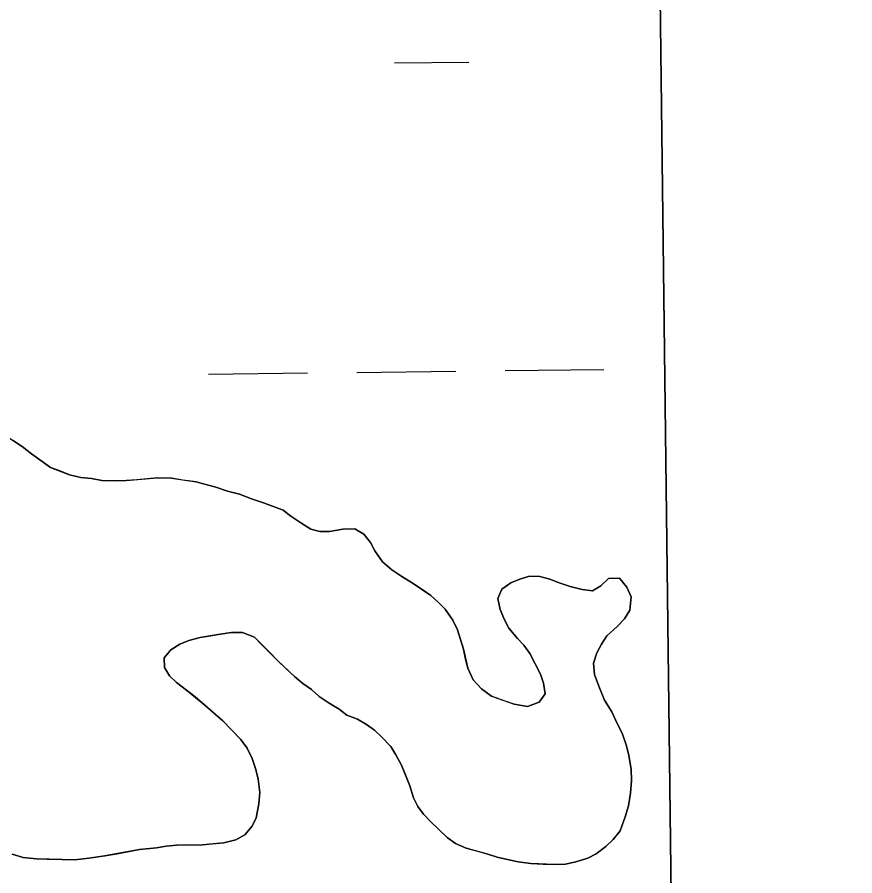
# Model space of a CAD drawing. Extents: x 3694830 to 3732949, y 415201 to 440970.
# Drawn here: x 3730544.4 to 3730815.6, y 425810.4 to 426088.3 of the extents above; entities that cross this region are included whole.
import ezdxf

# ---------------------------------------------------------------- set-up
doc = ezdxf.new("R2010")
doc.units = 0
for name, color, linetype in [('V-GRID-FRAM', 7, 'Continuous'), ('V-TOPO-SHOR', 7, 'Continuous'), ('V-WETL-SWMP', 7, 'Continuous')]:
    doc.layers.add(name, color=color, linetype=linetype)

msp = doc.modelspace()

# ---------------------------------------------------------------- linework, layer by layer
at = {"layer": 'V-GRID-FRAM'}
msp.add_lwpolyline([(3698844.69, 438797.54), (3730590.83, 439176.18), (3730815.62, 420995.11), (3699053.61, 420616.27), (3698844.69, 438797.54)], dxfattribs=at)
at = {"layer": 'V-TOPO-SHOR'}
for points in [[(3730682.95, 425896.66), (3730680.87, 425898.87), (3730678.34, 425901.08), (3730675.82, 425902.83), (3730672.61, 425905.02), (3730668.95, 425907.2), (3730665.74, 425909.39), (3730662.74, 425912.04), (3730660.18, 425915.6), (3730658.77, 425918.28), (3730656.68, 425920.95), (3730653.71, 425922.69), (3730649.87, 425922.61), (3730645.59, 425921.84), (3730642.43, 425921.78), (3730639.48, 425922.62), (3730636.27, 425924.58), (3730633.07, 425926.77), (3730630.54, 425928.75), (3730627.12, 425930.04), (3730624.16, 425931.1), (3730620.3, 425932.38), (3730616.42, 425933.87), (3730612.56, 425934.92), (3730608.7, 425936.2), (3730605.51, 425937.03), (3730602.33, 425937.87), (3730598.03, 425938.46), (3730594.4, 425939.06), (3730589.88, 425939.19), (3730586.5, 425938.89), (3730583.12, 425938.59), (3730579.74, 425938.29), (3730576.57, 425938.23), (3730571.83, 425938.35), (3730568.43, 425938.96), (3730565.03, 425939.34), (3730561.4, 425940.17), (3730558.21, 425941.45), (3730555.25, 425942.52), (3730552.5, 425944.49), (3730549.06, 425946.91), (3730546.07, 425949.33), (3730543.09, 425951.3)], [(3730628.86, 425879.92), (3730631.4, 425877.49), (3730634.17, 425874.84), (3730636.92, 425872.64), (3730639.68, 425870.67), (3730642.21, 425868.46), (3730645.42, 425866.27), (3730648.62, 425864.3), (3730651.15, 425862.32), (3730654.56, 425861.04), (3730657.54, 425859.3), (3730660.06, 425857.54), (3730662.36, 425855.33), (3730665.37, 425852.23), (3730667, 425849.56), (3730668.88, 425846.21), (3730670.07, 425843.3), (3730671.51, 425839.49), (3730672.72, 425835.67), (3730674.13, 425832.77), (3730675.99, 425830.32), (3730678.3, 425827.89), (3730680.84, 425825.46), (3730683.61, 425822.8), (3730686.36, 425820.83), (3730689.78, 425819.32), (3730693.87, 425818.28), (3730696.82, 425817.43), (3730699.78, 425816.37), (3730703.64, 425815.54), (3730706.59, 425814.93), (3730710.67, 425814.34), (3730714.74, 425814.2), (3730718.36, 425814.05), (3730721.97, 425814.12), (3730725.34, 425814.88), (3730729.16, 425816.09), (3730731.84, 425817.5), (3730734.95, 425819.82), (3730737.39, 425822.13), (3730739.59, 425824.89), (3730741.3, 425829.44), (3730742.35, 425833.08), (3730742.94, 425837.16), (3730743.31, 425841.23), (3730743.23, 425844.85), (3730742.46, 425849.35), (3730741.71, 425852.49), (3730740.27, 425856.53), (3730738.62, 425859.66), (3730736.96, 425863.46), (3730734.62, 425867.26), (3730732.72, 425871.73), (3730731.29, 425875.54), (3730730.98, 425879.15), (3730732.04, 425882.56), (3730733.56, 425885.3), (3730735.31, 425888.05), (3730738.64, 425891.06), (3730741.07, 425893.59), (3730742.82, 425896.34), (3730743.18, 425900.64), (3730741.75, 425903.78), (3730739.44, 425906.66), (3730735.82, 425906.58), (3730733.39, 425904.27), (3730730.71, 425902.64), (3730727.31, 425903.02), (3730723.45, 425904.06), (3730720.27, 425905.13), (3730716.85, 425906.41), (3730713.67, 425907.25), (3730710.28, 425907.4), (3730707.14, 425906.43), (3730704.23, 425905.24), (3730701.33, 425903.14), (3730700.04, 425900.18), (3730700.79, 425896.58), (3730702.22, 425893.22), (3730703.63, 425890.54), (3730706.42, 425887.21), (3730708.5, 425885), (3730710.36, 425882.33), (3730712.24, 425878.75), (3730713.89, 425875.62), (3730714.85, 425872.71), (3730715.38, 425869.33), (3730713.4, 425866.58), (3730709.59, 425865.14), (3730705.29, 425865.95), (3730702.1, 425867.02), (3730698, 425868.51), (3730694.79, 425870.93), (3730692.02, 425873.81), (3730690.35, 425877.61), (3730689.62, 425880.53), (3730688.87, 425883.68), (3730687.9, 425886.82), (3730686.93, 425889.96), (3730685.51, 425893.09), (3730682.95, 425896.66)], [(3730542.77, 425817.34), (3730546.4, 425816.28), (3730550.7, 425815.92), (3730554.09, 425815.77), (3730558.84, 425815.64), (3730563.14, 425815.51), (3730567.64, 425816.05), (3730572.82, 425816.84), (3730577.32, 425817.61), (3730584.07, 425818.89), (3730589.48, 425819.45), (3730592.63, 425819.97), (3730596.01, 425820.27), (3730600.98, 425820.37), (3730604.37, 425820.45), (3730607.52, 425820.74), (3730611.36, 425821.05), (3730615.18, 425822.03), (3730618.08, 425823.67), (3730620.51, 425826.44), (3730621.8, 425829.17), (3730622.61, 425833.71), (3730622.99, 425837.33), (3730622.45, 425841.61), (3730621.7, 425844.76), (3730620.49, 425848.35), (3730618.84, 425851.7), (3730616.75, 425854.59), (3730613.75, 425857.69), (3730610.97, 425860.57), (3730608.67, 425862.55), (3730605.22, 425865.64), (3730602, 425868.29), (3730599.24, 425870.49), (3730596.03, 425872.9), (3730593.72, 425875.11), (3730592.08, 425877.79), (3730592.02, 425880.95), (3730594.22, 425883.48), (3730597.12, 425885.35), (3730600.03, 425886.54), (3730603.63, 425887.52), (3730607, 425888.05), (3730610.16, 425888.56), (3730613.76, 425889.09), (3730617.37, 425889.17), (3730621.24, 425887.67), (3730623.55, 425885.23), (3730626.32, 425882.58), (3730628.86, 425879.92)]]:
    msp.add_lwpolyline(points, dxfattribs=at)
at = {"layer": 'V-WETL-SWMP'}
for p, q in [((3730763.79, 425187.38), (3730749.17, 426369.54)), ((3730666.62, 426073.47), (3730690.62, 426073.76)), ((3730606.41, 425972.75), (3730638.41, 425973.13)), ((3730654.41, 425973.32), (3730686.41, 425973.7)), ((3730702.4, 425973.89), (3730734.4, 425974.27)), ((3730540.34, 425953.05), (3730546.07, 425949.33)), ((3730546.07, 425949.33), (3730549.06, 425946.91)), ((3730549.06, 425946.91), (3730555.25, 425942.52)), ((3730555.25, 425942.52), (3730561.4, 425940.17)), ((3730561.4, 425940.17), (3730565.03, 425939.34)), ((3730565.03, 425939.34), (3730568.43, 425938.96)), ((3730568.43, 425938.96), (3730571.83, 425938.35)), ((3730579.73, 425938.29), (3730589.88, 425939.19)), ((3730589.88, 425939.19), (3730594.4, 425939.06)), ((3730594.4, 425939.06), (3730602.33, 425937.87)), ((3730571.83, 425938.35), (3730576.57, 425938.23)), ((3730576.57, 425938.23), (3730579.73, 425938.29)), ((3730602.33, 425937.87), (3730608.7, 425936.2)), ((3730608.7, 425936.2), (3730612.56, 425934.92)), ((3730612.56, 425934.92), (3730616.42, 425933.88)), ((3730616.42, 425933.88), (3730620.3, 425932.38)), ((3730620.3, 425932.38), (3730624.16, 425931.1)), ((3730624.16, 425931.1), (3730630.54, 425928.75)), ((3730630.54, 425928.75), (3730633.06, 425926.77)), ((3730633.06, 425926.77), (3730636.27, 425924.58)), ((3730636.27, 425924.58), (3730639.48, 425922.62)), ((3730639.48, 425922.62), (3730642.43, 425921.78)), ((3730645.59, 425921.84), (3730649.87, 425922.61)), ((3730649.87, 425922.61), (3730653.71, 425922.69)), ((3730653.71, 425922.69), (3730656.68, 425920.95)), ((3730642.43, 425921.78), (3730645.59, 425921.84)), ((3730656.68, 425920.95), (3730658.77, 425918.28)), ((3730658.77, 425918.28), (3730660.18, 425915.6)), ((3730660.18, 425915.6), (3730662.74, 425912.04)), ((3730662.74, 425912.04), (3730665.74, 425909.39)), ((3730665.74, 425909.39), (3730668.95, 425907.2)), ((3730668.95, 425907.2), (3730672.61, 425905.02)), ((3730704.23, 425905.24), (3730707.14, 425906.43)), ((3730707.14, 425906.43), (3730710.28, 425907.4)), ((3730710.28, 425907.4), (3730713.67, 425907.25)), ((3730713.67, 425907.25), (3730716.85, 425906.41)), ((3730716.85, 425906.41), (3730720.27, 425905.13)), ((3730733.39, 425904.28), (3730735.82, 425906.59)), ((3730735.82, 425906.59), (3730739.44, 425906.66)), ((3730739.44, 425906.66), (3730741.76, 425903.77)), ((3730672.61, 425905.02), (3730678.34, 425901.08)), ((3730700.04, 425900.18), (3730701.33, 425903.14)), ((3730701.33, 425903.14), (3730704.23, 425905.24)), ((3730720.27, 425905.13), (3730723.45, 425904.06)), ((3730723.45, 425904.06), (3730727.31, 425903.02)), ((3730727.31, 425903.02), (3730730.71, 425902.64)), ((3730730.71, 425902.64), (3730733.39, 425904.28)), ((3730741.76, 425903.77), (3730743.18, 425900.64)), ((3730678.34, 425901.08), (3730680.87, 425898.87)), ((3730700.79, 425896.58), (3730700.04, 425900.18)), ((3730743.18, 425900.64), (3730742.82, 425896.34)), ((3730680.87, 425898.87), (3730682.95, 425896.66)), ((3730682.95, 425896.66), (3730685.51, 425893.1)), ((3730702.22, 425893.22), (3730700.79, 425896.58)), ((3730742.82, 425896.34), (3730741.07, 425893.59)), ((3730685.51, 425893.1), (3730686.93, 425889.96)), ((3730703.63, 425890.54), (3730702.22, 425893.22)), ((3730741.07, 425893.59), (3730738.64, 425891.06)), ((3730613.76, 425889.09), (3730610.16, 425888.56)), ((3730617.37, 425889.17), (3730613.76, 425889.09)), ((3730621.24, 425887.67), (3730617.37, 425889.17)), ((3730686.93, 425889.96), (3730688.87, 425883.68)), ((3730706.42, 425887.21), (3730703.63, 425890.54)), ((3730738.64, 425891.06), (3730735.31, 425888.05)), ((3730600.03, 425886.54), (3730597.12, 425885.35)), ((3730603.63, 425887.52), (3730600.03, 425886.54)), ((3730610.16, 425888.56), (3730603.63, 425887.52)), ((3730628.86, 425879.92), (3730621.24, 425887.67)), ((3730708.5, 425885), (3730706.42, 425887.21)), ((3730735.31, 425888.05), (3730733.56, 425885.3)), ((3730594.22, 425883.48), (3730592.02, 425880.95)), ((3730597.12, 425885.35), (3730594.22, 425883.48)), ((3730688.87, 425883.68), (3730690.35, 425877.61)), ((3730710.36, 425882.33), (3730708.5, 425885)), ((3730733.56, 425885.3), (3730732.04, 425882.56)), ((3730592.02, 425880.95), (3730592.08, 425877.79)), ((3730713.89, 425875.62), (3730710.36, 425882.33)), ((3730732.04, 425882.56), (3730730.98, 425879.15)), ((3730592.08, 425877.79), (3730593.72, 425875.11)), ((3730634.17, 425874.84), (3730628.86, 425879.92)), ((3730690.35, 425877.61), (3730692.02, 425873.81)), ((3730730.98, 425879.15), (3730731.29, 425875.54)), ((3730593.72, 425875.11), (3730596.03, 425872.9)), ((3730636.92, 425872.64), (3730634.17, 425874.84)), ((3730714.85, 425872.71), (3730713.89, 425875.62)), ((3730731.29, 425875.54), (3730732.72, 425871.73)), ((3730596.03, 425872.9), (3730599.24, 425870.49)), ((3730639.67, 425870.67), (3730636.92, 425872.64)), ((3730692.02, 425873.81), (3730694.79, 425870.93)), ((3730715.38, 425869.33), (3730714.85, 425872.71)), ((3730599.24, 425870.49), (3730605.22, 425865.64)), ((3730642.21, 425868.46), (3730639.67, 425870.67)), ((3730694.79, 425870.93), (3730698, 425868.51)), ((3730713.4, 425866.58), (3730715.38, 425869.33)), ((3730732.72, 425871.73), (3730734.62, 425867.25)), ((3730645.42, 425866.27), (3730642.21, 425868.46)), ((3730698, 425868.51), (3730705.28, 425865.96)), ((3730709.59, 425865.14), (3730713.4, 425866.58)), ((3730734.62, 425867.25), (3730736.96, 425863.46)), ((3730605.22, 425865.64), (3730610.97, 425860.57)), ((3730648.62, 425864.3), (3730645.42, 425866.27)), ((3730651.15, 425862.32), (3730648.62, 425864.3)), ((3730705.28, 425865.96), (3730709.59, 425865.14)), ((3730654.56, 425861.04), (3730651.15, 425862.32)), ((3730657.54, 425859.3), (3730654.56, 425861.04)), ((3730736.96, 425863.46), (3730738.62, 425859.66)), ((3730610.97, 425860.57), (3730616.75, 425854.59)), ((3730660.06, 425857.54), (3730657.54, 425859.3)), ((3730738.62, 425859.66), (3730740.27, 425856.53)), ((3730662.36, 425855.33), (3730660.06, 425857.54)), ((3730665.37, 425852.23), (3730662.36, 425855.33)), ((3730740.27, 425856.53), (3730741.71, 425852.49)), ((3730616.75, 425854.59), (3730618.84, 425851.7)), ((3730618.84, 425851.7), (3730620.49, 425848.35)), ((3730667, 425849.56), (3730665.37, 425852.23)), ((3730741.71, 425852.49), (3730742.46, 425849.35)), ((3730620.49, 425848.35), (3730621.7, 425844.76)), ((3730668.88, 425846.21), (3730667, 425849.56)), ((3730742.46, 425849.35), (3730743.23, 425844.85)), ((3730621.7, 425844.76), (3730622.44, 425841.61)), ((3730671.51, 425839.49), (3730668.88, 425846.21)), ((3730743.23, 425844.85), (3730743.31, 425841.23)), ((3730622.44, 425841.61), (3730622.99, 425837.33)), ((3730672.72, 425835.67), (3730671.51, 425839.49)), ((3730743.31, 425841.23), (3730742.94, 425837.16)), ((3730622.99, 425837.33), (3730622.61, 425833.71)), ((3730742.94, 425837.16), (3730742.35, 425833.08)), ((3730622.61, 425833.71), (3730621.8, 425829.17)), ((3730674.14, 425832.77), (3730672.72, 425835.67)), ((3730742.35, 425833.08), (3730741.3, 425829.44)), ((3730675.99, 425830.32), (3730674.14, 425832.77)), ((3730678.31, 425827.89), (3730675.99, 425830.32)), ((3730621.8, 425829.17), (3730620.51, 425826.43)), ((3730683.61, 425822.8), (3730678.31, 425827.89)), ((3730741.3, 425829.44), (3730739.59, 425824.89)), ((3730620.51, 425826.43), (3730618.08, 425823.67)), ((3730739.59, 425824.89), (3730737.39, 425822.13)), ((3730615.18, 425822.03), (3730611.36, 425821.05)), ((3730618.08, 425823.67), (3730615.18, 425822.03)), ((3730686.36, 425820.83), (3730683.61, 425822.8)), ((3730737.39, 425822.13), (3730734.95, 425819.82)), ((3730589.48, 425819.45), (3730584.07, 425818.89)), ((3730592.63, 425819.97), (3730589.48, 425819.45)), ((3730596.01, 425820.27), (3730592.63, 425819.97)), ((3730604.37, 425820.45), (3730596.01, 425820.27)), ((3730611.36, 425821.05), (3730604.37, 425820.45)), ((3730689.78, 425819.32), (3730686.36, 425820.83)), ((3730696.82, 425817.43), (3730689.78, 425819.32)), ((3730734.95, 425819.82), (3730731.84, 425817.5)), ((3730546.4, 425816.28), (3730542.77, 425817.34)), ((3730572.82, 425816.84), (3730567.64, 425816.05)), ((3730584.07, 425818.89), (3730572.82, 425816.84)), ((3730699.78, 425816.37), (3730696.82, 425817.43)), ((3730731.84, 425817.5), (3730729.16, 425816.09)), ((3730550.7, 425815.92), (3730546.4, 425816.28)), ((3730563.13, 425815.51), (3730550.7, 425815.92)), ((3730567.64, 425816.05), (3730563.13, 425815.51)), ((3730706.59, 425814.93), (3730699.78, 425816.37)), ((3730710.67, 425814.34), (3730706.59, 425814.93)), ((3730718.36, 425814.05), (3730710.67, 425814.34)), ((3730721.97, 425814.13), (3730718.36, 425814.05)), ((3730725.34, 425814.88), (3730721.97, 425814.13)), ((3730729.16, 425816.09), (3730725.34, 425814.88))]:
    msp.add_line(p, q, dxfattribs=at)

doc.saveas('drawing.dxf')
